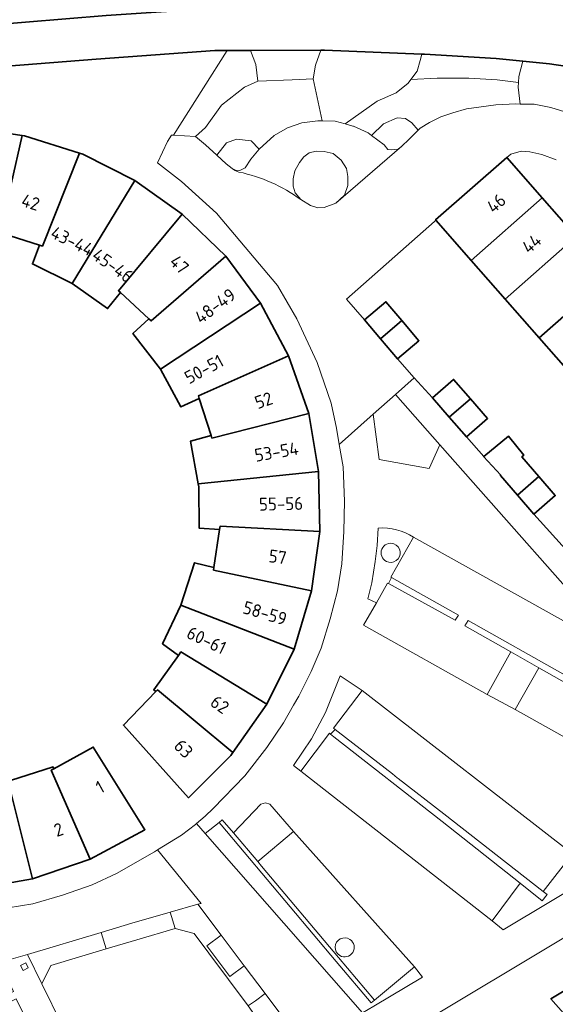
# Model space of a CAD drawing. Extents: x 150256 to 156914, y 461459 to 469481.
# Tile 513 of 656: x 155040 to 155096, y 467150 to 467253. Entities that reach past the tile are written whole.
import ezdxf
from ezdxf.enums import TextEntityAlignment as Align

# ---------------------------------------------------------------- set-up
doc = ezdxf.new("R2010")
doc.units = 0
doc.header["$LTSCALE"] = 0.75
for name, color, linetype, lineweight in [('B-RO-GK-BESCHOEIING-G', 251, 'GK-BESCHOEIING', 35), ('B-RO-GR-BEPLANTING_CULTUUR_BODEMBEDEKKER-GV', 251, 'CONTINUOUS', 18), ('B-RO-GR-BEPLANTING_CULTUUR_BOSPLANTSOEN-GV', 251, 'CONTINUOUS', 18), ('B-RO-GR-BEPLANTING_CULTUUR_HEESTERS-GV', 251, 'CONTINUOUS', 18), ('B-RO-GR-BEPLANTING_CULTUUR_VASTE PLANTENVAK-GV', 251, 'CONTINUOUS', 18), ('B-RO-GR-GROENVOORZIENING-GV', 251, 'CONTINUOUS', 18), ('B-RO-GR-HAAG-GV', 251, 'CONTINUOUS', 13), ('B-RO-OG-BEBOUWING-GV', 6, 'CONTINUOUS', 35), ('B-RO-OG-BEBOUWING-T18', 1, 'CONTINUOUS', 18), ('B-RO-OG-TERREIN_CULTUURSCHEIDING-GV', 251, 'CONTINUOUS', 18), ('B-RO-OG-WATER_SLOOT-GV', 251, 'CONTINUOUS', 18), ('B-RO-VH-VERHARDING_BETONSTRAATSTEEN-GV', 251, 'CONTINUOUS', 18), ('B-RO-VH-VERHARDING_TEGEL-GV', 251, 'CONTINUOUS', 18), ('B-RO-VH-VERHARDING_TEGEL_RUBBER-GV', 251, 'CONTINUOUS', 18)]:
    doc.layers.add(name, color=color, linetype=linetype, lineweight=lineweight)
doc.styles.add('NLCS-ISO-M200-T18', font='NLCS-ISO.ttf', dxfattribs={"height": 360})
doc.linetypes.add('GK-BESCHOEIING', pattern='A,30,-5,[1,NLCS.SHX,S=1,R=0,X=0,Y=0],-5', length=40)

msp = doc.modelspace()

# ---------------------------------------------------------------- linework, layer by layer
at = {"layer": 'B-RO-GK-BESCHOEIING-G'}
for points in [[(155023.859, 467251.648), (155049.274, 467253.754), (155073.431, 467255.389), (155084.644, 467255.438), (155091.528, 467254.982), (155095.489, 467254.444), (155100.532, 467253.62), (155105.802, 467252.852), (155111.559, 467251.691), (155116.029, 467250.458), (155121.239, 467248.788), (155126.262, 467247.078), (155132.582, 467244.774), (155138.356, 467242.429), (155139.98, 467242.07), (155141.627, 467242.045), (155144.513, 467240.475), (155148.727, 467239.007), (155149.922, 467238.97)], [(155023.859, 467251.648), (155049.274, 467253.754), (155073.431, 467255.389), (155084.644, 467255.438), (155091.528, 467254.982), (155095.489, 467254.444), (155100.532, 467253.62), (155105.802, 467252.852), (155111.559, 467251.691), (155116.029, 467250.458), (155121.239, 467248.788), (155126.262, 467247.078), (155132.582, 467244.774), (155138.356, 467242.429), (155139.98, 467242.07), (155141.627, 467242.045), (155144.513, 467240.475), (155148.727, 467239.007), (155149.922, 467238.97)], [(154986.114, 467243.09), (154988.452, 467243.336), (155000, 467244.611), (155008.585, 467245.558), (155032.653, 467247.939), (155048.218, 467249.18), (155060.634, 467250.072), (155061.921, 467250.075)], [(154986.114, 467243.09), (154988.452, 467243.336), (155000, 467244.611), (155008.585, 467245.558), (155032.653, 467247.939), (155048.218, 467249.18), (155060.634, 467250.072), (155061.921, 467250.075)], [(155061.921, 467250.075), (155064.39, 467250.082)], [(155061.921, 467250.075), (155064.39, 467250.082)], [(155064.39, 467250.082), (155071.737, 467250.102)], [(155064.39, 467250.082), (155071.737, 467250.102)], [(155071.737, 467250.102), (155072.14, 467250.103), (155082.328, 467249.705)], [(155071.737, 467250.102), (155072.14, 467250.103), (155082.328, 467249.705)], [(155082.328, 467249.705), (155082.602, 467249.694), (155090.101, 467249.219), (155092.897, 467248.945)], [(155082.328, 467249.705), (155082.602, 467249.694), (155090.101, 467249.219), (155092.897, 467248.945)], [(155092.897, 467248.945), (155095.704, 467248.669), (155100.177, 467247.998), (155105.472, 467246.999), (155109.756, 467246.361), (155109.976, 467246.315)], [(155092.897, 467248.945), (155095.704, 467248.669), (155100.177, 467247.998), (155105.472, 467246.999), (155109.756, 467246.361), (155109.976, 467246.315)]]:
    msp.add_lwpolyline(points, dxfattribs=at)
at = {"layer": 'B-RO-GR-BEPLANTING_CULTUUR_BODEMBEDEKKER-GV'}
for points in [[(155072.11, 467239.509), (155071.248, 467239.532), (155070.524, 467239.359), (155069.961, 467238.919), (155069.515, 467238.356), (155069.012, 467237.458), (155068.858, 467236.647), (155068.849, 467235.856), (155069.07, 467235.155), (155069.639, 467234.469), (155070.668, 467233.85), (155071.425, 467233.583), (155072.109, 467233.613), (155073.32, 467234.084), (155074.229, 467234.923), (155074.568, 467235.944), (155074.593, 467236.878), (155074.447, 467237.697), (155073.883, 467238.575), (155073.039, 467239.293)], [(155072.11, 467239.509), (155071.248, 467239.532), (155070.524, 467239.359), (155069.961, 467238.919), (155069.515, 467238.356), (155069.012, 467237.458), (155068.858, 467236.647), (155068.849, 467235.856), (155069.07, 467235.155), (155069.639, 467234.469), (155070.668, 467233.85), (155071.425, 467233.583), (155072.109, 467233.613), (155073.32, 467234.084), (155074.229, 467234.923), (155074.568, 467235.944), (155074.593, 467236.878), (155074.447, 467237.697), (155073.883, 467238.575), (155073.039, 467239.293)], [(155064.13, 467150.02), (155064.171, 467150.049), (155064.89, 467150.55), (155065.909, 467151.292), (155063.722, 467154.209), (155062.2, 467153.09), (155059.81, 467156.29), (155061.322, 467157.409), (155058.87, 467160.68), (155055.96, 467159.831), (155056.49, 467158.1), (155058.48, 467157.58), (155060.007, 467155.537)], [(155063.722, 467154.209), (155061.322, 467157.409), (155059.81, 467156.29), (155062.2, 467153.09)]]:
    msp.add_lwpolyline(points, close=True, dxfattribs=at)
at = {"layer": 'B-RO-GR-BEPLANTING_CULTUUR_BOSPLANTSOEN-GV'}
for points in [[(155061.921, 467250.075), (155059.448, 467246.156), (155056.326, 467241.209), (155058.621, 467241.066), (155059.682, 467242.022), (155061.36, 467244.342), (155063.769, 467246.232), (155065.145, 467246.877), (155064.928, 467248.623), (155064.39, 467250.082)], [(155061.921, 467250.075), (155059.448, 467246.156), (155056.326, 467241.209), (155058.621, 467241.066), (155059.682, 467242.022), (155061.36, 467244.342), (155063.769, 467246.232), (155065.145, 467246.877), (155064.928, 467248.623), (155064.39, 467250.082)], [(155071.737, 467250.102), (155071.202, 467248.532), (155070.953, 467247.091), (155071.889, 467242.703), (155073.261, 467242.666), (155074.298, 467242.383), (155077.665, 467244.772), (155079.644, 467245.631), (155080.891, 467246.662), (155081.181, 467247.044), (155081.838, 467247.908), (155082.139, 467249.025), (155082.328, 467249.705), (155072.14, 467250.103)], [(155071.737, 467250.102), (155071.202, 467248.532), (155070.953, 467247.091), (155071.889, 467242.703), (155073.261, 467242.666), (155074.298, 467242.383), (155077.665, 467244.772), (155079.644, 467245.631), (155080.891, 467246.662), (155081.181, 467247.044), (155081.838, 467247.908), (155082.139, 467249.025), (155082.328, 467249.705), (155072.14, 467250.103)]]:
    msp.add_lwpolyline(points, close=True, dxfattribs=at)
msp.add_lwpolyline([(155108.057, 467242.899), (155109.976, 467246.315), (155109.756, 467246.361), (155105.472, 467246.999), (155100.177, 467247.998), (155095.704, 467248.669), (155092.897, 467248.945), (155092.507, 467247.349), (155092.459, 467246.721), (155092.421, 467246.232), (155092.623, 467244.468), (155094.101, 467244.46), (155095.855, 467244.107), (155097.296, 467243.656), (155098.7, 467242.982)], dxfattribs=at)
msp.add_lwpolyline([(155108.057, 467242.899), (155109.976, 467246.315), (155109.756, 467246.361), (155105.472, 467246.999), (155100.177, 467247.998), (155095.704, 467248.669), (155092.897, 467248.945), (155092.507, 467247.349), (155092.459, 467246.721), (155092.421, 467246.232), (155092.623, 467244.468), (155094.101, 467244.46), (155095.855, 467244.107), (155097.296, 467243.656), (155098.7, 467242.982)], dxfattribs=at)
at = {"layer": 'B-RO-GR-BEPLANTING_CULTUUR_HEESTERS-GV'}
for points in [[(155081.941, 467241.722), (155081.278, 467242.495), (155080.633, 467242.967), (155079.73, 467243.01), (155078.31, 467242.409), (155077.069, 467241.17), (155078.373, 467240.206), (155078.766, 467239.692), (155079.137, 467239.658), (155079.834, 467239.735), (155080.238, 467240.036), (155080.97, 467240.764), (155081.825, 467241.615)], [(155081.941, 467241.722), (155081.278, 467242.495), (155080.633, 467242.967), (155079.73, 467243.01), (155078.31, 467242.409), (155077.069, 467241.17), (155078.373, 467240.206), (155078.766, 467239.692), (155079.137, 467239.658), (155079.834, 467239.735), (155080.238, 467240.036), (155080.97, 467240.764), (155081.825, 467241.615)], [(155065.273, 467239.738), (155064.457, 467240.604), (155062.908, 467240.776), (155061.876, 467240.39), (155060.84, 467239.096), (155061.817, 467238.2), (155062.451, 467237.728), (155062.817, 467237.527), (155063.248, 467237.491), (155063.807, 467237.788), (155064.43, 467238.682)], [(155065.273, 467239.738), (155064.457, 467240.604), (155062.908, 467240.776), (155061.876, 467240.39), (155060.84, 467239.096), (155061.817, 467238.2), (155062.451, 467237.728), (155062.817, 467237.527), (155063.248, 467237.491), (155063.807, 467237.788), (155064.43, 467238.682)], [(155065.909, 467151.292), (155064.89, 467150.55), (155064.171, 467150.049), (155064.13, 467150.02), (155065.06, 467148.72), (155064.94, 467146.96), (155051.07, 467138.95), (155048.91, 467139.32), (155047.13, 467138.42), (155048.66, 467135.4), (155069, 467147.17), (155068.987, 467147.187)]]:
    msp.add_lwpolyline(points, close=True, dxfattribs=at)
at = {"layer": 'B-RO-GR-BEPLANTING_CULTUUR_VASTE PLANTENVAK-GV'}
msp.add_lwpolyline([(155042.531, 467152.329), (155043.46, 467154.24), (155049.25, 467155.99), (155048.73, 467157.7), (155041.02, 467155.41)], close=True, dxfattribs=at)
at = {"layer": 'B-RO-GR-GROENVOORZIENING-GV'}
for points in [[(155077.857, 467207.234), (155083.095, 467206.277), (155084.212, 467208.776), (155079.557, 467214.042), (155077.219, 467211.967)], [(155078.823, 467194.248), (155085.811, 467190.395), (155086.158, 467190.945), (155079.137, 467194.877)], [(155107.19, 467178.301), (155107.518, 467178.929), (155087.165, 467190.382), (155086.841, 467189.801), (155091.656, 467187.08), (155094.582, 467185.426)], [(155089.184, 467182.64), (155092.108, 467181.045), (155094.582, 467185.426), (155091.656, 467187.08)], [(155068.897, 467175.196), (155069.642, 467174.611), (155072.657, 467178.561), (155072.778, 467178.466), (155073.259, 467178.957), (155073.071, 467179.103), (155076.067, 467183.027), (155073.789, 467184.581), (155072.221, 467180.753), (155070.758, 467177.987)], [(155073.259, 467178.957), (155072.778, 467178.466), (155073.109, 467178.207), (155084.463, 467169.334), (155092.612, 467162.85), (155094.932, 467161.005), (155095.443, 467161.668), (155095.04, 467161.982), (155084.625, 467170.113), (155079.835, 467173.84), (155079.752, 467173.905), (155079.239, 467174.304), (155073.556, 467178.726)], [(155065.14, 467165.118), (155068.871, 467168.283), (155066.398, 467171.128), (155065.946, 467171.287), (155065.467, 467171.154), (155062.596, 467168.15)], [(155059.645, 467168.07), (155076.129, 467149.272), (155077.312, 467149.979), (155082.404, 467153.021), (155081.553, 467154.085), (155077.353, 467150.614), (155077.014, 467150.333), (155073.358, 467154.674), (155061.314, 467168.973), (155061.092, 467169.236)], [(155077.353, 467150.614), (155073.603, 467155.067), (155065.532, 467164.653), (155065.14, 467165.118), (155062.596, 467168.15), (155061.426, 467169.506), (155061.092, 467169.236), (155061.314, 467168.973), (155073.358, 467154.674), (155077.014, 467150.333)], [(155095.04, 467161.982), (155095.443, 467161.668), (155094.932, 467161.005), (155092.612, 467162.85), (155089.685, 467158.912), (155090.859, 467157.993), (155100.75, 467163.922), (155098.117, 467165.924)], [(155041.1, 467154), (155040.83, 467154.53), (155040.28, 467154.25), (155040.55, 467153.72)]]:
    msp.add_lwpolyline(points, close=True, dxfattribs=at)
for points in [[(155077.751, 467200.055), (155077.645, 467198.221), (155077.432, 467196.546), (155077.086, 467194.312), (155076.661, 467192.637), (155077.565, 467192.238), (155078.737, 467194.296), (155078.823, 467194.248), (155079.137, 467194.877)], [(155079.137, 467194.877), (155079.085, 467194.906), (155081.473, 467199.098)]]:
    msp.add_lwpolyline(points, dxfattribs=at)
for points in [[(155081.473, 467199.098, 0.1619421), (155077.751, 467200.055)], [(155078.628, 467196.554, -0.9580903), (155079.409, 467198.394)], [(155079.409, 467198.394, 0.9580903), (155078.628, 467196.554)], [(155079.409, 467198.394, -1.0441428), (155078.628, 467196.554)], [(155078.628, 467196.554, 1.0441428), (155079.409, 467198.394)], [(155074.798, 467156.976, 1.0260802), (155073.737, 467155.281)], [(155073.737, 467155.281, 0.9752983), (155074.798, 467156.976)]]:
    msp.add_lwpolyline(points, format="xyb", dxfattribs=at)
at = {"layer": 'B-RO-GR-HAAG-GV'}
for points in [[(155077.219, 467211.967), (155077.857, 467207.234), (155083.095, 467206.277), (155084.212, 467208.776), (155079.557, 467214.042)], [(155079.137, 467194.877), (155078.823, 467194.248), (155085.811, 467190.395), (155086.158, 467190.945)], [(155107.518, 467178.929), (155087.165, 467190.382), (155086.841, 467189.801), (155091.656, 467187.08), (155094.582, 467185.426), (155107.19, 467178.301)], [(155073.789, 467184.581), (155072.221, 467180.753), (155070.758, 467177.987), (155068.897, 467175.196), (155069.642, 467174.611), (155072.657, 467178.561), (155072.778, 467178.466), (155073.259, 467178.957), (155073.071, 467179.103), (155076.067, 467183.027)], [(155073.259, 467178.957), (155072.778, 467178.466), (155073.109, 467178.207), (155084.463, 467169.334), (155092.612, 467162.85), (155094.932, 467161.005), (155095.443, 467161.668), (155095.04, 467161.982), (155084.625, 467170.113), (155079.835, 467173.84), (155079.752, 467173.905), (155079.239, 467174.304), (155073.556, 467178.726)], [(155068.871, 467168.283), (155066.398, 467171.128), (155065.946, 467171.287), (155065.467, 467171.154), (155062.596, 467168.15), (155065.14, 467165.118)], [(155076.129, 467149.272), (155077.312, 467149.979), (155082.404, 467153.021), (155081.553, 467154.085), (155077.353, 467150.614), (155077.014, 467150.333), (155073.358, 467154.674), (155061.314, 467168.973), (155061.092, 467169.236), (155059.645, 467168.07)], [(155077.353, 467150.614), (155073.603, 467155.067), (155065.532, 467164.653), (155065.14, 467165.118), (155062.596, 467168.15), (155061.426, 467169.506), (155061.092, 467169.236), (155061.314, 467168.973), (155073.358, 467154.674), (155077.014, 467150.333)], [(155095.04, 467161.982), (155095.443, 467161.668), (155094.932, 467161.005), (155092.612, 467162.85), (155089.685, 467158.912), (155090.859, 467157.993), (155100.75, 467163.922), (155098.117, 467165.924)]]:
    msp.add_lwpolyline(points, close=True, dxfattribs=at)
msp.add_lwpolyline([(155077.751, 467200.055), (155077.645, 467198.221), (155077.432, 467196.546), (155077.086, 467194.312), (155076.661, 467192.637), (155077.565, 467192.238), (155078.737, 467194.296), (155078.823, 467194.248), (155079.137, 467194.877), (155079.085, 467194.906), (155081.473, 467199.098)], dxfattribs=at)
for points in [[(155081.473, 467199.098, 0.1619421), (155077.751, 467200.055)], [(155079.409, 467198.394, 0.9580903), (155078.628, 467196.554)], [(155078.628, 467196.554, -0.9580903), (155079.409, 467198.394)], [(155078.628, 467196.554, 1.0441428), (155079.409, 467198.394)], [(155079.409, 467198.394, -1.0441428), (155078.628, 467196.554)]]:
    msp.add_lwpolyline(points, format="xyb", dxfattribs=at)
at = {"layer": 'B-RO-OG-BEBOUWING-GV'}
for points in [[(155040.456, 467241.169), (155034.259, 467242.072), (155033.432, 467229.428), (155037.983, 467228.838), (155038.421, 467230.912), (155038.167, 467230.992)], [(155040.456, 467241.169), (155034.259, 467242.072), (155033.432, 467229.428), (155037.983, 467228.838), (155038.421, 467230.912), (155038.167, 467230.992)], [(155042.292, 467229.685), (155042.586, 467229.592), (155046.457, 467239.33), (155040.694, 467241.134), (155040.456, 467241.169), (155038.167, 467230.992), (155038.421, 467230.912)], [(155042.292, 467229.685), (155042.586, 467229.592), (155046.457, 467239.33), (155040.694, 467241.134), (155040.456, 467241.169), (155038.167, 467230.992), (155038.421, 467230.912)], [(155045.7, 467225.661), (155052.279, 467236.464), (155046.803, 467239.222), (155046.457, 467239.33), (155042.586, 467229.592), (155042.292, 467229.685), (155041.536, 467227.713)], [(155045.7, 467225.661), (155052.279, 467236.464), (155046.803, 467239.222), (155046.457, 467239.33), (155042.586, 467229.592), (155042.292, 467229.685), (155041.536, 467227.713)], [(155083.812, 467232.294), (155087.501, 467228.093), (155094.945, 467234.636), (155091.221, 467238.874), (155083.776, 467232.335)], [(155083.812, 467232.294), (155087.501, 467228.093), (155094.945, 467234.636), (155091.221, 467238.874), (155083.776, 467232.335)], [(155050.765, 467224.71), (155050.553, 467224.906), (155057.218, 467232.929), (155052.279, 467236.464), (155045.7, 467225.661), (155049.406, 467223.046)], [(155050.765, 467224.71), (155050.553, 467224.906), (155057.218, 467232.929), (155052.279, 467236.464), (155045.7, 467225.661), (155049.406, 467223.046)], [(155094.945, 467234.636), (155087.501, 467228.093), (155091.065, 467224.035), (155098.509, 467230.58)], [(155094.945, 467234.636), (155087.501, 467228.093), (155091.065, 467224.035), (155098.509, 467230.58)], [(155057.218, 467232.929), (155050.553, 467224.906), (155050.765, 467224.71), (155053.721, 467221.968), (155053.959, 467221.747), (155061.799, 467228.517)], [(155057.218, 467232.929), (155050.553, 467224.906), (155050.765, 467224.71), (155053.721, 467221.968), (155053.959, 467221.747), (155061.799, 467228.517)], [(155098.509, 467230.58), (155091.065, 467224.035), (155094.629, 467219.978), (155102.074, 467226.524)], [(155098.509, 467230.58), (155091.065, 467224.035), (155094.629, 467219.978), (155102.074, 467226.524)], [(155054.966, 467216.714), (155065.444, 467223.603), (155061.799, 467228.517), (155053.959, 467221.747), (155053.721, 467221.968), (155052.069, 467220.434)], [(155054.966, 467216.714), (155065.444, 467223.603), (155061.799, 467228.517), (155053.959, 467221.747), (155053.721, 467221.968), (155052.069, 467220.434)], [(155098.192, 467215.921), (155105.638, 467222.468), (155102.074, 467226.524), (155094.629, 467219.978)], [(155098.192, 467215.921), (155105.638, 467222.468), (155102.074, 467226.524), (155094.629, 467219.978)], [(155077.998, 467219.867), (155080.247, 467221.777), (155078.562, 467223.761), (155076.312, 467221.851)], [(155077.998, 467219.867), (155080.247, 467221.777), (155078.562, 467223.761), (155076.312, 467221.851)], [(155054.966, 467216.714), (155057.09, 467212.751), (155059.019, 467213.613), (155058.928, 467213.898), (155068.365, 467218.084), (155065.444, 467223.603)], [(155054.966, 467216.714), (155057.09, 467212.751), (155059.019, 467213.613), (155058.928, 467213.898), (155068.365, 467218.084), (155065.444, 467223.603)], [(155080.247, 467221.777), (155077.998, 467219.867), (155079.778, 467217.771), (155082.027, 467219.681)], [(155080.247, 467221.777), (155077.998, 467219.867), (155079.778, 467217.771), (155082.027, 467219.681)], [(155060.253, 467209.739), (155060.338, 467209.471), (155070.482, 467212.06), (155068.365, 467218.084), (155058.928, 467213.898), (155059.019, 467213.613)], [(155085.189, 467211.668), (155087.415, 467213.605), (155085.658, 467215.624), (155083.432, 467213.687)], [(155085.189, 467211.668), (155086.995, 467209.594), (155089.221, 467211.531), (155087.415, 467213.605)], [(155058.909, 467204.69), (155071.507, 467205.968), (155070.482, 467212.06), (155060.338, 467209.471), (155060.253, 467209.739), (155058.085, 467209.153)], [(155092.362, 467203.492), (155094.572, 467205.457), (155092.802, 467207.507), (155093.026, 467207.701), (155091.423, 467209.677), (155088.81, 467207.549), (155088.801, 467207.542), (155090.601, 467205.605), (155090.564, 467205.573)], [(155071.507, 467205.968), (155058.909, 467204.69), (155058.965, 467204.384), (155058.994, 467200.045), (155061.148, 467199.915), (155061.199, 467200.251), (155071.64, 467199.685)], [(155094.572, 467205.457), (155092.362, 467203.492), (155094.064, 467201.522), (155096.302, 467203.455)], [(155060.548, 467195.939), (155060.506, 467195.663), (155070.768, 467193.476), (155071.64, 467199.685), (155061.199, 467200.251), (155061.148, 467199.915)], [(155070.768, 467193.476), (155060.506, 467195.663), (155060.548, 467195.939), (155058.502, 467196.415), (155057.09, 467191.97), (155068.953, 467187.388)], [(155068.953, 467187.388), (155057.09, 467191.97), (155055.173, 467187.946), (155056.834, 467186.718), (155057.093, 467187.081), (155066.079, 467181.616)], [(155054.471, 467182.925), (155054.643, 467183.102), (155062.534, 467176.555), (155066.079, 467181.616), (155057.093, 467187.081), (155056.834, 467186.718), (155054.254, 467183.105)], [(155062.534, 467176.555), (155054.643, 467183.102), (155054.471, 467182.925), (155051.076, 467179.426), (155057.897, 467171.815), (155062.305, 467176.228)], [(155043.791, 467174.852), (155043.512, 467174.699), (155047.575, 467165.377), (155053.326, 467168.46), (155047.911, 467177.113)], [(155035.395, 467162.232), (155041.552, 467163.308), (155038.986, 467173.528), (155039.225, 467173.605), (155038.848, 467175.676), (155034.406, 467174.907), (155034.215, 467174.903)], [(155047.575, 467165.377), (155043.512, 467174.699), (155043.791, 467174.852), (155043.709, 467175.044), (155039.225, 467173.605), (155038.986, 467173.528), (155041.552, 467163.308)], [(155094.587, 467147.699), (155099.22, 467142.352), (155101.876, 467143.874), (155103.531, 467142.047), (155109.295, 467145.522), (155101.66, 467154.225), (155095.849, 467150.762), (155097.168, 467149.262)]]:
    msp.add_lwpolyline(points, close=True, dxfattribs=at)
at = {"layer": 'B-RO-OG-TERREIN_CULTUURSCHEIDING-GV'}
for points in [[(155060.84, 467239.096), (155061.876, 467240.39), (155062.908, 467240.776), (155064.457, 467240.604), (155065.273, 467239.738), (155066.845, 467241.159), (155068.244, 467241.961), (155069.769, 467242.495), (155071.428, 467242.715), (155071.889, 467242.703), (155070.953, 467247.091), (155068.759, 467247.006), (155065.145, 467246.877), (155063.769, 467246.232), (155061.36, 467244.342), (155059.682, 467242.022), (155058.621, 467241.066), (155059.664, 467240.175)], [(155060.84, 467239.096), (155061.876, 467240.39), (155062.908, 467240.776), (155064.457, 467240.604), (155065.273, 467239.738), (155066.845, 467241.159), (155068.244, 467241.961), (155069.769, 467242.495), (155071.428, 467242.715), (155071.889, 467242.703), (155070.953, 467247.091), (155068.759, 467247.006), (155065.145, 467246.877), (155063.769, 467246.232), (155061.36, 467244.342), (155059.682, 467242.022), (155058.621, 467241.066), (155059.664, 467240.175)], [(155077.069, 467241.17), (155078.31, 467242.409), (155079.73, 467243.01), (155080.633, 467242.967), (155081.278, 467242.495), (155081.941, 467241.722), (155082.164, 467241.929), (155083.135, 467242.535), (155084.332, 467243.115), (155085.563, 467243.534), (155086.997, 467243.952), (155090.095, 467244.387), (155092.158, 467244.47), (155092.623, 467244.468), (155092.421, 467246.232), (155092.459, 467246.721), (155090.227, 467247.006), (155087.258, 467247.177), (155083.946, 467247.177), (155081.181, 467247.044), (155080.891, 467246.662), (155079.644, 467245.631), (155077.665, 467244.772), (155074.298, 467242.383), (155075.105, 467242.162), (155075.153, 467242.161), (155076.692, 467241.449)], [(155077.069, 467241.17), (155078.31, 467242.409), (155079.73, 467243.01), (155080.633, 467242.967), (155081.278, 467242.495), (155081.941, 467241.722), (155082.164, 467241.929), (155083.135, 467242.535), (155084.332, 467243.115), (155085.563, 467243.534), (155086.997, 467243.952), (155090.095, 467244.387), (155092.158, 467244.47), (155092.623, 467244.468), (155092.421, 467246.232), (155092.459, 467246.721), (155090.227, 467247.006), (155087.258, 467247.177), (155083.946, 467247.177), (155081.181, 467247.044), (155080.891, 467246.662), (155079.644, 467245.631), (155077.665, 467244.772), (155074.298, 467242.383), (155075.105, 467242.162), (155075.153, 467242.161), (155076.692, 467241.449)]]:
    msp.add_lwpolyline(points, close=True, dxfattribs=at)
for points in [[(155071.889, 467242.703), (155071.428, 467242.715), (155069.769, 467242.495), (155068.244, 467241.961), (155066.845, 467241.159), (155065.273, 467239.738), (155064.43, 467238.682), (155063.807, 467237.788), (155063.248, 467237.491), (155062.817, 467237.527), (155062.451, 467237.728)], [(155071.889, 467242.703), (155071.428, 467242.715), (155069.769, 467242.495), (155068.244, 467241.961), (155066.845, 467241.159), (155065.273, 467239.738), (155064.43, 467238.682), (155063.807, 467237.788), (155063.248, 467237.491), (155062.817, 467237.527), (155062.451, 467237.728)], [(155069.639, 467234.469), (155069.07, 467235.155), (155068.849, 467235.856), (155068.858, 467236.647), (155069.012, 467237.458), (155069.515, 467238.356), (155069.961, 467238.919), (155070.524, 467239.359), (155071.248, 467239.532), (155072.11, 467239.509), (155073.039, 467239.293), (155073.883, 467238.575), (155074.447, 467237.697), (155074.593, 467236.878), (155074.568, 467235.944), (155074.229, 467234.923), (155073.32, 467234.084), (155080.238, 467240.036), (155079.834, 467239.735), (155079.137, 467239.658), (155078.766, 467239.692), (155078.373, 467240.206), (155077.069, 467241.17), (155076.692, 467241.449), (155075.153, 467242.161), (155075.105, 467242.162), (155074.298, 467242.383), (155073.261, 467242.666), (155071.889, 467242.703)], [(155069.639, 467234.469), (155069.07, 467235.155), (155068.849, 467235.856), (155068.858, 467236.647), (155069.012, 467237.458), (155069.515, 467238.356), (155069.961, 467238.919), (155070.524, 467239.359), (155071.248, 467239.532), (155072.11, 467239.509), (155073.039, 467239.293), (155073.883, 467238.575), (155074.447, 467237.697), (155074.593, 467236.878), (155074.568, 467235.944), (155074.229, 467234.923), (155073.32, 467234.084), (155080.238, 467240.036), (155079.834, 467239.735), (155079.137, 467239.658), (155078.766, 467239.692), (155078.373, 467240.206), (155077.069, 467241.17), (155076.692, 467241.449), (155075.153, 467242.161), (155075.105, 467242.162), (155074.298, 467242.383), (155073.261, 467242.666), (155071.889, 467242.703)]]:
    msp.add_lwpolyline(points, dxfattribs=at)
for points in [[(155062.451, 467237.728, 0.0996806), (155063.159, 467237.339)], [(155062.451, 467237.728, 0.0996806), (155063.159, 467237.339)], [(155063.159, 467237.339, -0.1071346), (155069.639, 467234.469)], [(155063.159, 467237.339, -0.1071346), (155069.639, 467234.469)]]:
    msp.add_lwpolyline(points, format="xyb", dxfattribs=at)
at = {"layer": 'B-RO-OG-WATER_SLOOT-GV'}
for points in [[(155023.859, 467251.648), (155049.274, 467253.754)], [(155049.274, 467253.754), (155023.859, 467251.648)], [(155023.859, 467251.648), (155049.274, 467253.754)], [(155049.274, 467253.754), (155023.859, 467251.648)], [(155032.653, 467247.939), (155048.218, 467249.18), (155060.634, 467250.072), (155061.921, 467250.075), (155064.39, 467250.082), (155071.737, 467250.102), (155072.14, 467250.103), (155082.328, 467249.705), (155082.602, 467249.694), (155090.101, 467249.219), (155092.897, 467248.945), (155095.704, 467248.669), (155100.177, 467247.998)], [(155032.653, 467247.939), (155048.218, 467249.18), (155060.634, 467250.072), (155061.921, 467250.075), (155064.39, 467250.082), (155071.737, 467250.102), (155072.14, 467250.103), (155082.328, 467249.705), (155082.602, 467249.694), (155090.101, 467249.219), (155092.897, 467248.945), (155095.704, 467248.669), (155100.177, 467247.998)]]:
    msp.add_lwpolyline(points, dxfattribs=at)
for points in [[(155070.953, 467247.091), (155071.202, 467248.532), (155071.737, 467250.102), (155064.39, 467250.082), (155064.928, 467248.623), (155065.145, 467246.877), (155068.759, 467247.006)], [(155070.953, 467247.091), (155071.202, 467248.532), (155071.737, 467250.102), (155064.39, 467250.082), (155064.928, 467248.623), (155065.145, 467246.877), (155068.759, 467247.006)], [(155082.328, 467249.705), (155082.139, 467249.025), (155081.838, 467247.908), (155081.181, 467247.044), (155083.946, 467247.177), (155087.258, 467247.177), (155090.227, 467247.006), (155092.459, 467246.721), (155092.507, 467247.349), (155092.897, 467248.945), (155090.101, 467249.219), (155082.602, 467249.694)], [(155082.328, 467249.705), (155082.139, 467249.025), (155081.838, 467247.908), (155081.181, 467247.044), (155083.946, 467247.177), (155087.258, 467247.177), (155090.227, 467247.006), (155092.459, 467246.721), (155092.507, 467247.349), (155092.897, 467248.945), (155090.101, 467249.219), (155082.602, 467249.694)]]:
    msp.add_lwpolyline(points, close=True, dxfattribs=at)
at = {"layer": 'B-RO-VH-VERHARDING_BETONSTRAATSTEEN-GV'}
for points in [[(155098.7, 467242.982), (155097.296, 467243.656), (155095.855, 467244.107), (155094.101, 467244.46), (155092.623, 467244.468), (155092.158, 467244.47), (155090.095, 467244.387), (155086.997, 467243.952), (155085.563, 467243.534), (155084.332, 467243.115), (155083.135, 467242.535), (155082.164, 467241.929), (155081.941, 467241.722), (155081.825, 467241.615), (155080.97, 467240.764), (155080.238, 467240.036), (155073.32, 467234.084), (155072.109, 467233.613), (155071.425, 467233.583), (155070.668, 467233.85), (155069.639, 467234.469)], [(155098.7, 467242.982), (155097.296, 467243.656), (155095.855, 467244.107), (155094.101, 467244.46), (155092.623, 467244.468), (155092.158, 467244.47), (155090.095, 467244.387), (155086.997, 467243.952), (155085.563, 467243.534), (155084.332, 467243.115), (155083.135, 467242.535), (155082.164, 467241.929), (155081.941, 467241.722), (155081.825, 467241.615), (155080.97, 467240.764), (155080.238, 467240.036), (155073.32, 467234.084), (155072.109, 467233.613), (155071.425, 467233.583), (155070.668, 467233.85), (155069.639, 467234.469)], [(155056.119, 467241.221), (155055.693, 467240.54), (155054.628, 467238.295), (155057.141, 467236.335), (155060.816, 467233.026), (155067.207, 467225.474), (155069.236, 467221.968), (155071.355, 467217.382), (155072.836, 467213.148), (155073.39, 467210.521), (155073.677, 467208.823), (155077.219, 467211.967), (155079.557, 467214.042), (155081.539, 467215.802), (155079.778, 467217.771), (155077.998, 467219.867), (155076.312, 467221.851), (155074.448, 467224.023), (155083.645, 467232.146), (155083.812, 467232.294), (155083.776, 467232.335), (155091.221, 467238.874), (155091.652, 467239.221), (155092.746, 467239.519), (155093.63, 467239.461), (155094.91, 467239.194), (155096.412, 467238.621)], [(155056.119, 467241.221), (155055.693, 467240.54), (155054.628, 467238.295), (155057.141, 467236.335), (155060.816, 467233.026), (155067.207, 467225.474), (155069.236, 467221.968), (155071.355, 467217.382), (155072.836, 467213.148), (155073.39, 467210.521), (155073.677, 467208.823), (155077.219, 467211.967), (155079.557, 467214.042), (155081.539, 467215.802), (155079.778, 467217.771), (155077.998, 467219.867), (155076.312, 467221.851), (155074.448, 467224.023), (155083.645, 467232.146), (155083.812, 467232.294), (155083.776, 467232.335), (155091.221, 467238.874), (155091.652, 467239.221), (155092.746, 467239.519), (155093.63, 467239.461), (155094.91, 467239.194), (155096.412, 467238.621)], [(155062.451, 467237.728), (155061.817, 467238.2), (155060.84, 467239.096), (155059.664, 467240.175), (155058.621, 467241.066), (155056.326, 467241.209), (155056.119, 467241.221)], [(155062.451, 467237.728), (155061.817, 467238.2), (155060.84, 467239.096), (155059.664, 467240.175), (155058.621, 467241.066), (155056.326, 467241.209), (155056.119, 467241.221)], [(155096.412, 467238.621), (155094.91, 467239.194), (155093.63, 467239.461), (155092.746, 467239.519), (155091.652, 467239.221), (155091.221, 467238.874), (155094.945, 467234.636), (155098.509, 467230.58)], [(155096.412, 467238.621), (155094.91, 467239.194), (155093.63, 467239.461), (155092.746, 467239.519), (155091.652, 467239.221), (155091.221, 467238.874), (155094.945, 467234.636), (155098.509, 467230.58)], [(155097.694, 467197.498), (155094.064, 467201.522), (155092.362, 467203.492), (155090.564, 467205.573), (155090.601, 467205.605), (155088.801, 467207.542), (155088.81, 467207.549), (155086.995, 467209.594), (155085.189, 467211.668), (155083.432, 467213.687), (155081.539, 467215.802), (155079.557, 467214.042), (155084.212, 467208.776), (155103.786, 467186.625)], [(155081.473, 467199.098), (155103.786, 467186.625), (155084.212, 467208.776), (155083.095, 467206.277), (155077.857, 467207.234), (155077.219, 467211.967), (155073.677, 467208.823), (155074.073, 467206.476), (155074.241, 467202.876), (155074.145, 467199.691), (155073.936, 467196.316), (155073.489, 467193.476), (155072.74, 467190.548), (155071.771, 467187.481), (155070.747, 467185.016), (155069.433, 467182.462), (155068.892, 467181.503), (155067.848, 467179.652), (155066.078, 467177.062), (155063.782, 467174.103), (155060.467, 467170.668), (155059.615, 467169.898), (155058.737, 467169.105), (155059.645, 467168.07), (155061.092, 467169.236), (155061.426, 467169.506), (155062.596, 467168.15), (155065.467, 467171.154), (155065.946, 467171.287), (155066.398, 467171.128), (155068.871, 467168.283), (155081.553, 467154.085), (155082.404, 467153.021), (155077.312, 467149.979)], [(155110.135, 467170.968), (155092.108, 467181.045), (155089.184, 467182.64), (155076.224, 467189.884), (155077.565, 467192.238), (155076.661, 467192.637), (155077.086, 467194.312), (155077.432, 467196.546), (155077.645, 467198.221), (155077.751, 467200.055)], [(155083.695, 467149.047), (155119.499, 467170.508), (155120.715, 467171.257), (155119.078, 467173.128), (155118.158, 467174.178), (155115.772, 467172.723), (155111.544, 467170.144), (155110.135, 467170.968)], [(155076.129, 467149.272), (155059.645, 467168.07), (155058.737, 467169.105), (155058.617, 467168.996), (155057.156, 467167.879), (155054.648, 467166.346), (155059.23, 467160.737), (155058.87, 467160.68), (155061.322, 467157.409), (155063.722, 467154.209), (155065.909, 467151.292), (155068.987, 467147.187)], [(155038.04, 467154.55), (155041.02, 467155.41), (155048.73, 467157.7), (155051.95, 467158.66), (155055.96, 467159.831), (155058.87, 467160.68), (155059.23, 467160.737), (155054.648, 467166.346), (155054.331, 467166.157), (155050.328, 467163.89), (155047.791, 467162.687), (155044.683, 467161.619), (155041.566, 467160.695), (155036.391, 467159.85)], [(155038.04, 467154.55), (155041.02, 467155.41), (155048.73, 467157.7), (155051.95, 467158.66), (155055.96, 467159.831), (155058.87, 467160.68), (155059.23, 467160.737), (155054.648, 467166.346), (155054.331, 467166.157), (155050.328, 467163.89), (155047.791, 467162.687), (155044.683, 467161.619), (155041.566, 467160.695), (155036.391, 467159.85)]]:
    msp.add_lwpolyline(points, dxfattribs=at)
for points in [[(155063.159, 467237.339, -0.0996806), (155062.451, 467237.728)], [(155063.159, 467237.339, -0.0996806), (155062.451, 467237.728)], [(155069.639, 467234.469, 0.1071346), (155063.159, 467237.339)], [(155069.639, 467234.469, 0.1071346), (155063.159, 467237.339)], [(155077.751, 467200.055, -0.1619421), (155081.473, 467199.098)], [(155073.737, 467155.281, -1.0260802), (155074.798, 467156.976)], [(155074.798, 467156.976, -0.9752983), (155073.737, 467155.281)]]:
    msp.add_lwpolyline(points, format="xyb", dxfattribs=at)
for points in [[(155081.473, 467199.098), (155079.085, 467194.906), (155079.137, 467194.877), (155086.158, 467190.945), (155085.811, 467190.395), (155078.823, 467194.248), (155078.737, 467194.296), (155077.565, 467192.238), (155076.224, 467189.884), (155089.184, 467182.64), (155091.656, 467187.08), (155086.841, 467189.801), (155087.165, 467190.382), (155107.518, 467178.929), (155108.646, 467181.125), (155103.786, 467186.625)], [(155073.789, 467184.581), (155076.067, 467183.027), (155098.117, 467165.924), (155100.75, 467163.922), (155090.859, 467157.993), (155089.685, 467158.912), (155069.642, 467174.611), (155068.897, 467175.196), (155070.758, 467177.987), (155072.221, 467180.753)], [(155092.108, 467181.045), (155110.135, 467170.968), (155112.55, 467175.272), (155107.19, 467178.301), (155094.582, 467185.426)], [(155098.117, 467165.924), (155076.067, 467183.027), (155073.071, 467179.103), (155073.259, 467178.957), (155073.556, 467178.726), (155079.239, 467174.304), (155079.752, 467173.905), (155079.835, 467173.84), (155084.625, 467170.113), (155095.04, 467161.982)], [(155092.612, 467162.85), (155084.463, 467169.334), (155073.109, 467178.207), (155072.778, 467178.466), (155072.657, 467178.561), (155069.642, 467174.611), (155089.685, 467158.912)], [(155068.871, 467168.283), (155065.14, 467165.118), (155065.532, 467164.653), (155073.603, 467155.067), (155077.353, 467150.614), (155081.553, 467154.085)]]:
    msp.add_lwpolyline(points, close=True, dxfattribs=at)
at = {"layer": 'B-RO-VH-VERHARDING_TEGEL-GV'}
for points in [[(155055.96, 467159.831), (155051.95, 467158.66), (155048.73, 467157.7), (155049.25, 467155.99), (155052.48, 467156.93), (155056.49, 467158.1)], [(155048.66, 467135.4), (155047.13, 467138.42), (155048.91, 467139.32), (155042.531, 467152.329), (155041.02, 467155.41), (155038.04, 467154.55), (155039.57, 467151.52), (155034.07, 467148.76), (155034.55, 467148.16), (155039.85, 467150.76), (155045.91, 467138.55), (155040.6, 467135.92), (155040.979, 467135.153), (155046.403, 467137.842), (155047.816, 467134.98), (155047.853, 467134.916)], [(155041.1, 467154), (155040.55, 467153.72), (155040.28, 467154.25), (155040.83, 467154.53)]]:
    msp.add_lwpolyline(points, close=True, dxfattribs=at)
at = {"layer": 'B-RO-VH-VERHARDING_TEGEL_RUBBER-GV'}
msp.add_lwpolyline([(155064.13, 467150.02), (155060.007, 467155.537), (155058.48, 467157.58), (155056.49, 467158.1), (155052.48, 467156.93), (155049.25, 467155.99), (155043.46, 467154.24), (155042.531, 467152.329), (155048.91, 467139.32), (155051.07, 467138.95), (155064.94, 467146.96), (155065.06, 467148.72)], close=True, dxfattribs=at)

# ---------------------------------------------------------------- texts
at = {"layer": 'B-RO-OG-BEBOUWING-T18', "style": 'NLCS-ISO-M200-T18'}
for s, rotation, p in [('42', 342.4, (155041.35, 467234.18)), ('42', 342.4, (155041.35, 467234.18)), ('46', 41.3, (155090.117, 467234.07)), ('46', 41.3, (155090.117, 467234.07)), ('43-44', 333.8, (155045.712, 467230.114)), ('43-44', 333.8, (155045.712, 467230.114)), ('44', 41.3, (155093.822, 467229.855)), ('44', 41.3, (155093.822, 467229.855)), ('45-46', 324.8, (155049.96, 467227.55)), ('45-46', 324.8, (155049.96, 467227.55)), ('47', 316.1, (155056.926, 467227.656)), ('47', 316.1, (155056.926, 467227.656)), ('48-49', 36.6, (155060.675, 467223.318)), ('48-49', 36.6, (155060.675, 467223.318)), ('50-51', 28.2, (155059.512, 467216.7)), ('52', 19.4, (155065.761, 467213.429)), ('53-54', 9.6, (155067.102, 467208.042)), ('55-56', 1.2, (155067.578, 467202.595)), ('57', 352, (155067.229, 467197.038)), ('58-59', 343.4, (155065.899, 467191.145)), ('60-61', 334.5, (155059.775, 467188.306)), ('62', 325, (155061.165, 467181.573)), ('63', 315, (155057.37, 467176.947)), ('1', 28.7, (155048.609, 467172.933)), ('2', 19, (155044.272, 467168.472))]:
    msp.add_text(s, height=1.35, rotation=rotation, dxfattribs=at).set_placement(p, align=Align.MIDDLE)

doc.saveas('drawing.dxf')
